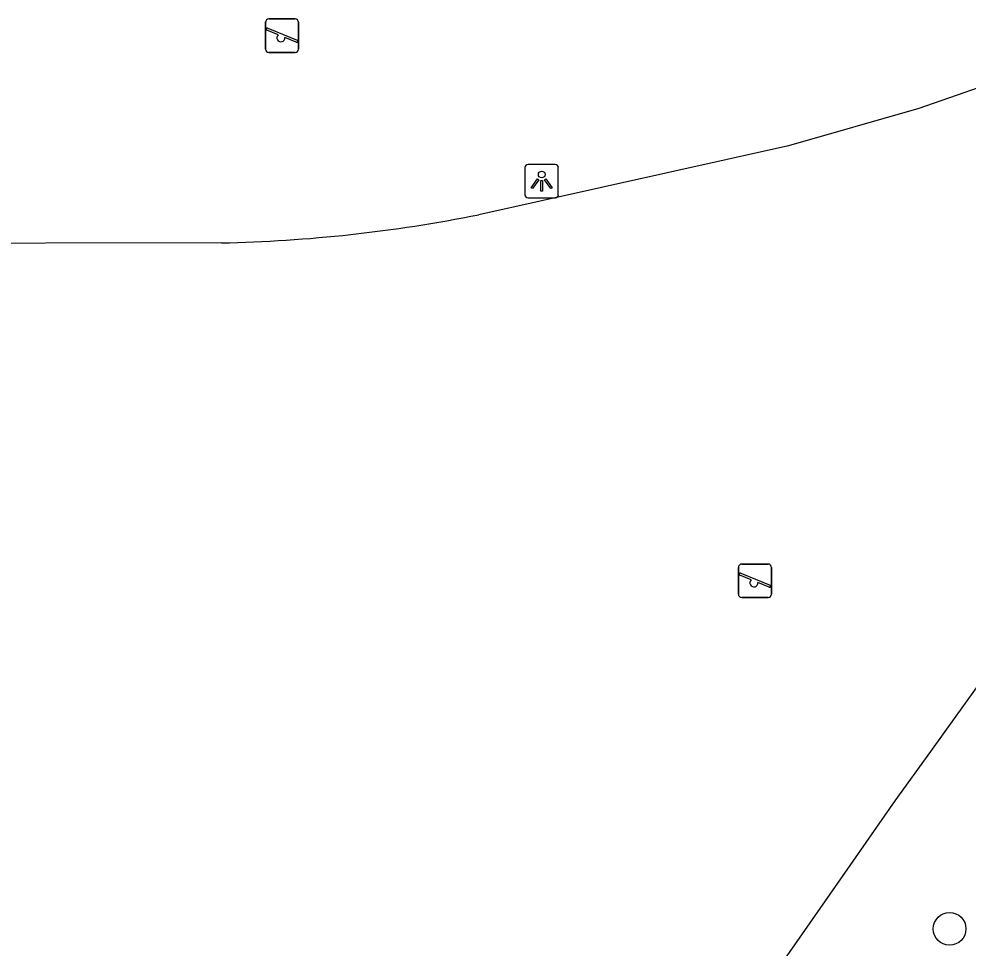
# Model space of a CAD drawing. Extents: x 159040 to 160094, y 381214 to 382518.
# Drawn here: x 159411.48 to 159439.83, y 381742.07 to 381769.81 of the extents above; entities that cross this region are included whole.
import ezdxf

# ---------------------------------------------------------------- set-up
doc = ezdxf.new("R2010")
doc.units = 0
for name, color, linetype in [('IMGEO_Boom', 7, 'Continuous'), ('IMGEO_Lichtpunt', 7, 'Continuous'), ('IMGEO_Speelvoorziening', 7, 'Continuous'), ('IMGEO_Voetpad_gesloten', 7, 'Continuous')]:
    doc.layers.add(name, color=color, linetype=linetype)

msp = doc.modelspace()

# ---------------------------------------------------------------- linework, layer by layer
at = {"layer": 'IMGEO_Boom'}
msp.add_circle((159439.276, 381742.642), 0.489, dxfattribs=at)
at = {"layer": 'IMGEO_Lichtpunt'}
for p, q in [((159427.497, 381765.464), (159426.689, 381765.464)), ((159427.497, 381765.464), (159426.689, 381765.464)), ((159426.595, 381765.369), (159426.595, 381764.562)), ((159426.595, 381765.369), (159426.595, 381764.562)), ((159427.591, 381764.562), (159427.591, 381765.369)), ((159427.591, 381764.562), (159427.591, 381765.369)), ((159426.689, 381764.468), (159427.497, 381764.468)), ((159426.689, 381764.468), (159427.497, 381764.468))]:
    msp.add_line(p, q, dxfattribs=at)
for points in [[(159426.969, 381765.033), (159427.008, 381765.005), (159426.82, 381764.743), (159426.782, 381764.77), (159426.969, 381765.033)], [(159427.071, 381764.985), (159427.118, 381764.985), (159427.118, 381764.663), (159427.071, 381764.663), (159427.071, 381764.985)], [(159427.181, 381765.005), (159427.219, 381765.032), (159427.406, 381764.77), (159427.367, 381764.742), (159427.181, 381765.005)]]:
    msp.add_lwpolyline(points, dxfattribs=at)
msp.add_circle((159427.094, 381765.167), 0.0994, dxfattribs=at)
for centre, start, end in [((159426.689, 381765.369), 90, 180), ((159426.689, 381765.369), 90, 180), ((159427.497, 381765.369), 0, 90), ((159427.497, 381765.369), 0, 90), ((159426.689, 381764.562), 180, 270), ((159426.689, 381764.562), 180, 270), ((159427.497, 381764.562), 270, 0), ((159427.497, 381764.562), 270, 360)]:
    msp.add_arc(centre, 0.0946, start, end, dxfattribs=at)
at = {"layer": 'IMGEO_Speelvoorziening'}
for p, q in [((159418.844, 381768.908), (159418.844, 381769.708)), ((159418.844, 381769.708), (159418.844, 381768.908)), ((159418.944, 381769.808), (159419.734, 381769.808)), ((159419.734, 381769.808), (159418.944, 381769.808)), ((159419.834, 381769.708), (159419.834, 381768.908)), ((159419.834, 381768.908), (159419.834, 381769.708)), ((159419.227, 381769.336), (159418.888, 381769.473)), ((159418.913, 381769.533), (159419.789, 381769.18)), ((159419.765, 381769.12), (159419.425, 381769.257)), ((159419.734, 381768.808), (159418.944, 381768.808)), ((159418.944, 381768.808), (159419.734, 381768.808)), ((159433.068, 381753.534), (159433.858, 381753.534)), ((159433.858, 381753.534), (159433.068, 381753.534)), ((159432.968, 381752.634), (159432.968, 381753.434)), ((159432.968, 381753.434), (159432.968, 381752.634)), ((159433.037, 381753.259), (159433.913, 381752.906)), ((159433.958, 381753.434), (159433.958, 381752.634)), ((159433.958, 381752.634), (159433.958, 381753.434)), ((159433.351, 381753.062), (159433.012, 381753.199)), ((159433.889, 381752.846), (159433.549, 381752.983)), ((159433.858, 381752.534), (159433.068, 381752.534)), ((159433.068, 381752.534), (159433.858, 381752.534))]:
    msp.add_line(p, q, dxfattribs=at)
for centre, radius, start, end in [((159418.944, 381769.708), 0.1, 90, 180), ((159418.944, 381769.708), 0.1, 90, 180), ((159419.734, 381769.708), 0.1, 0, 90), ((159419.734, 381769.708), 0.1, 360, 90), ((159418.901, 381769.503), 0.0327, 68.078, 248.078), ((159419.306, 381769.246), 0.12, 130.9928, 5.1632), ((159419.777, 381769.15), 0.0327, 248.078, 68.078), ((159418.944, 381768.908), 0.1, 180, 270), ((159418.944, 381768.908), 0.1, 180, 270), ((159419.734, 381768.908), 0.1, 270, 0), ((159419.734, 381768.908), 0.1, 270, 0), ((159433.068, 381753.434), 0.1, 90, 180), ((159433.068, 381753.434), 0.1, 90, 180), ((159433.858, 381753.434), 0.1, 0, 90), ((159433.858, 381753.434), 0.1, 360, 90), ((159433.025, 381753.229), 0.0327, 68.078, 248.078), ((159433.43, 381752.972), 0.12, 130.9928, 5.1632), ((159433.901, 381752.876), 0.0327, 248.078, 68.078), ((159433.068, 381752.634), 0.1, 180, 270), ((159433.068, 381752.634), 0.1, 180, 270), ((159433.858, 381752.634), 0.1, 270, 0), ((159433.858, 381752.634), 0.1, 270, 0)]:
    msp.add_arc(centre, radius, start, end, dxfattribs=at)
at = {"layer": 'IMGEO_Voetpad_gesloten'}
for points in [[(159443.097, 381768.855), (159442.393, 381768.534), (159438.358, 381767.132), (159434.46, 381766.021), (159425.213, 381763.964)], [(159417.532, 381763.123), (159396.522, 381763.082)], [(159444.308, 381755.747), (159442.767, 381753.6), (159441.056, 381751.216), (159438.702, 381747.938), (159437.643, 381746.462), (159436.222, 381744.43), (159434.342, 381741.741)]]:
    msp.add_lwpolyline(points, dxfattribs=at)
msp.add_arc((159416.618, 381806.969), 43.856, 271.1945, 281.3025, dxfattribs=at)

doc.saveas('drawing.dxf')
